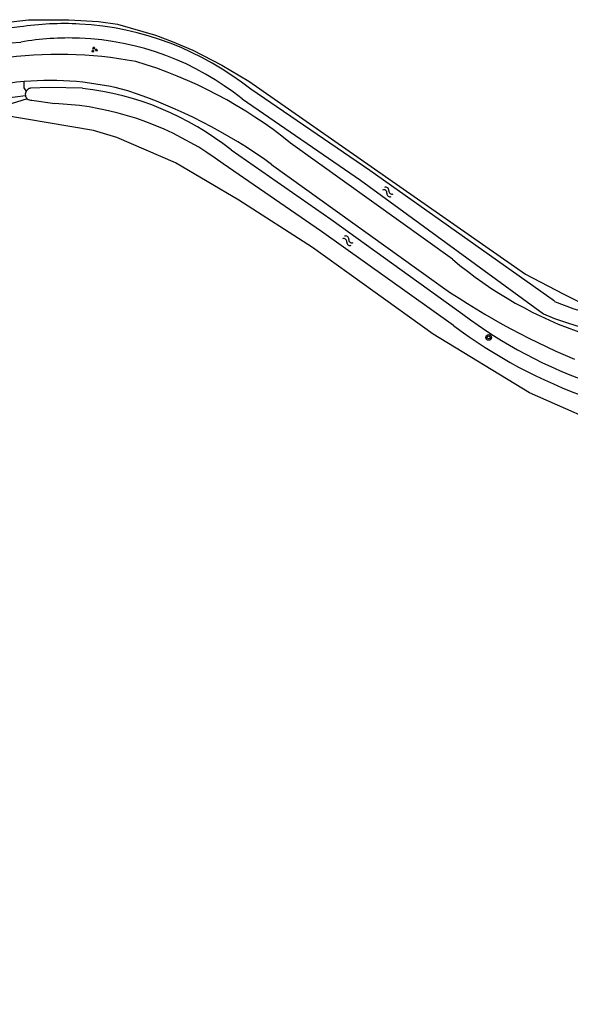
# Model space of a CAD drawing. Extents: x 124000 to 129000, y 395500 to 397503.
# Drawn here: x 125491.7 to 125568.1, y 396978.6 to 397115.4 of the extents above; entities that cross this region are included whole.
import ezdxf

# ---------------------------------------------------------------- set-up
doc = ezdxf.new("R2010")
doc.units = 0
for name, color, linetype in [('gg-afsc-draadraster', 7, 'Continuous'), ('gg-knt-onverhard', 7, 'Continuous'), ('gg-kntw-bovenkant insteek waterloop', 7, 'Continuous'), ('gg-kwrk-duiker nz buis', 7, 'Continuous'), ('gt-symb-boom', 7, 'Continuous'), ('gt-symb-groenvak', 7, 'Continuous'), ('gt-symb-watersymbool', 7, 'Continuous'), ('gx-grn-maaiveld', 7, 'Continuous')]:
    doc.layers.add(name, color=color, linetype=linetype)

# ---------------------------------------------------------------- blocks, each defined once
blk = doc.blocks.new('gt0-WA')
at = {"layer": 'gt-symb-watersymbool'}
for centre, start, end in [((-0.32, 0.02), 28.0725, 151.9275), ((0.43, 0.42), 208.0725, 331.9275), ((-0.32, -0.43), 28.0725, 151.9275), ((0.43, -0.03), 208.0725, 331.9275)]:
    blk.add_arc(centre, 0.425, start, end, dxfattribs=at)
blk = doc.blocks.new('gt0-GRVAK')
at = {"layer": 'gt-symb-groenvak'}
for p, q in [((-0.11, 0.19), (-0.23, 0.24)), ((-0.18, 0.15), (0.09, 0.15)), ((-0.09, 0.21), (-0.16, 0.32)), ((-0.05, 0.21), (-0.05, 0.39)), ((0, 0.21), (0.06, 0.32)), ((0.01, 0.19), (0.13, 0.24)), ((0.26, -0.05), (0.2, 0.06)), ((0.3, -0.05), (0.3, 0.13)), ((0.35, -0.05), (0.41, 0.06)), ((-0.25, -0.23), (-0.36, -0.18)), ((-0.32, -0.26), (-0.05, -0.26)), ((-0.23, -0.21), (-0.29, -0.09)), ((-0.18, -0.2), (-0.18, -0.02)), ((-0.14, -0.21), (-0.07, -0.09)), ((-0.12, -0.23), (0, -0.18)), ((0.24, -0.07), (0.12, -0.02)), ((0.17, -0.11), (0.44, -0.11)), ((0.37, -0.07), (0.49, -0.02))]:
    blk.add_line(p, q, dxfattribs=at)
blk = doc.blocks.new('gt0-BOOM')
at = {"layer": 'gt-symb-boom'}
for radius in [0.4, 0.2]:
    blk.add_circle((0, 0), radius, dxfattribs=at)

msp = doc.modelspace()

# ---------------------------------------------------------------- linework, layer by layer
at = {"layer": 'gg-afsc-draadraster'}
for p, q in [((125492.6, 397105.51), (125492.3, 397105.93)), ((125492.73, 397104.44), (125489.9, 397103.52))]:
    msp.add_line(p, q, dxfattribs=at)
msp.add_lwpolyline([(125486.58, 397114.52), (125488.45, 397114.88), (125492.91, 397115.39), (125498.5, 397115.41), (125502.62, 397115.18), (125505.26, 397114.8), (125510.52, 397113.26), (125512.86, 397112.39), (125515.7, 397111.2), (125519.74, 397109.1), (125523.47, 397106.88), (125561.89, 397080.06), (125567.1, 397077.33), (125570.46, 397075.66), (125574.8, 397074.33), (125578.39, 397074.12), (125581.79, 397074.47), (125587.94, 397077.36), (125600.72, 397084.61), (125616.5, 397094.18), (125624.01, 397098.91)], dxfattribs=at)
at = {"layer": 'gg-knt-onverhard'}
for p, q in [((125492.3, 397105.93), (125492.32, 397106.82)), ((125551.75, 397082.14), (125529.27, 397098.27)), ((125526.65, 397095.31), (125549.2, 397079.07))]:
    msp.add_line(p, q, dxfattribs=at)
for centre, radius, start, end in [((125497.18, 397053.82), 56.78, 79.235, 98.3868), ((125490.01, 397049.86), 62.33, 50.9559, 73.4286), ((125495.82, 397065.2), 41.77, 94.797, 100.8249), ((125495.85, 397064.99), 41.98, 75.0368, 94.8196), ((125483.02, 397034.81), 74.59, 54.2005, 71.5024), ((125587.92, 397124.7), 55.86, 229.6368, 251.4805), ((125607.52, 397161.21), 100.74, 234.6234, 247.3159)]:
    msp.add_arc(centre, radius, start, end, dxfattribs=at)
at = {"layer": 'gg-kntw-bovenkant insteek waterloop'}
for p, q in [((125491.69, 397114.41), (125488.67, 397114.06)), ((125493.38, 397104.22), (125496.56, 397103.76))]:
    msp.add_line(p, q, dxfattribs=at)
for points in [[(125488.67, 397114.06), (125488.92, 397112.11), (125491.86, 397112.29)], [(125500.42, 397105.88), (125495.81, 397105.98), (125493.2, 397105.88)], [(125565.9, 397076.29), (125540.26, 397094.48), (125523.75, 397105.75)], [(125522.56, 397104.41), (125538.98, 397093.11), (125564.4, 397074.54)], [(125499.98, 397103.48), (125498.27, 397103.65), (125496.56, 397103.76)], [(125521.03, 397097.34), (125534.85, 397087.68), (125553.19, 397074.51)], [(125551.89, 397072.95), (125533.56, 397086), (125519.91, 397095.39)]]:
    msp.add_lwpolyline(points, dxfattribs=at)
for centre, radius, start, end in [((125497.82, 397073.86), 41.01, 86.9531, 98.5893), ((125497.73, 397073.2), 41.67, 51.3583, 86.8803), ((125498.53, 397073.71), 39.16, 87.8521, 99.8097), ((125498.57, 397074.61), 38.25, 51.1626, 87.8601), ((125493.29, 397105.05), 0.83, 146.7635, 191.1896), ((125493.29, 397105.05), 0.83, 96.5894, 146.8703), ((125495.8, 397065.63), 40.51, 51.4902, 83.4593), ((125493.29, 397105.05), 0.832, 191.0973, 227.3771), ((125493.29, 397105.05), 0.83, 227.4539, 275.9948), ((125494.66, 397061.78), 42.04, 53.0846, 82.7198), ((125577.84, 397103.6), 29.81, 246.3775, 290.1737), ((125591.98, 397125.6), 64.15, 232.7989, 251.3177), ((125577.98, 397105.6), 33.9, 246.3827, 290.2652), ((125593.98, 397128.8), 69.94, 232.9935, 250.6044)]:
    msp.add_arc(centre, radius, start, end, dxfattribs=at)
at = {"layer": 'gg-kwrk-duiker nz buis'}
msp.add_line((125489.61, 397104.52), (125492.48, 397104.89), dxfattribs=at)
at = {"layer": 'gx-grn-maaiveld'}
msp.add_lwpolyline([(125583.72, 397061.83), (125586.12, 397058.49), (125590.62, 397054.52), (125731.34, 396972.73), (125734.29, 396973.16), (125739.68, 396969.29), (125747.86, 396963.98), (125766.29, 396952.77), (125851.61, 396902.73), (125849.2, 396899.13), (125736.37, 396965.58), (125723.44, 396972.89), (125652.98, 397014.22), (125582.31, 397055.4), (125575.26, 397057.95), (125562.45, 397063.6), (125549.07, 397071.71), (125532.3, 397083.76), (125522.12, 397090.34), (125513.32, 397095.54), (125505.18, 397099.05), (125501.91, 397100.01), (125489.35, 397102.15)], dxfattribs=at)

# ---------------------------------------------------------------- block references
at = {"layer": 'gt-symb-boom'}
msp.add_blockref('gt0-BOOM', (125556.77, 397071.28), dxfattribs=at)
at = {"layer": 'gt-symb-groenvak'}
msp.add_blockref('gt0-GRVAK', (125502.04, 397111.24), dxfattribs=at)
at = {"layer": 'gt-symb-watersymbool'}
for p, rotation in [((125542.74, 397091.52), -36.21688464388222), ((125537.18, 397084.74), -35.677602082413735)]:
    msp.add_blockref('gt0-WA', p, dxfattribs=dict(at, rotation=rotation))

doc.saveas('drawing.dxf')
